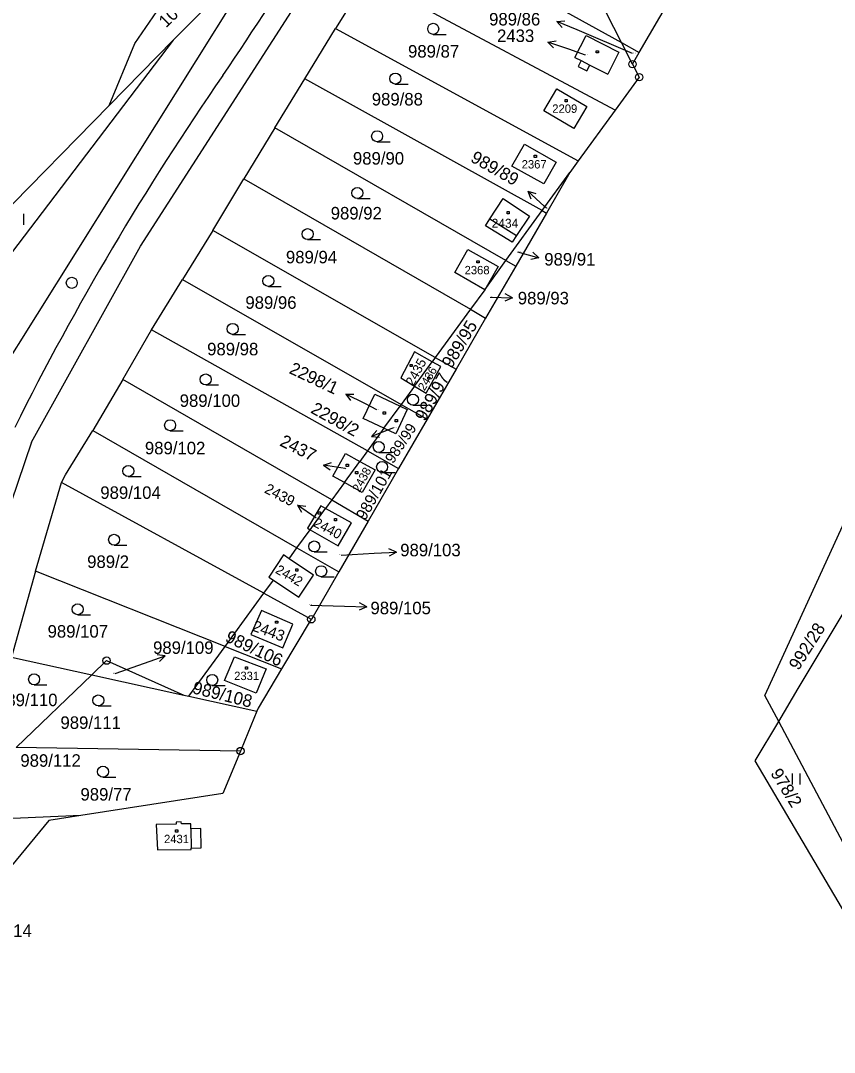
# Model space of a CAD drawing. Extents: x -795483 to -789093, y -1112258 to -1108741.
# Drawn here: x -791883.1 to -791772.5, y -1109495.4 to -1109355.1 of the extents above; entities that cross this region are included whole.
import ezdxf

# ---------------------------------------------------------------- set-up
doc = ezdxf.new("R2010")
doc.units = 0
for name, color, linetype in [('Komunikace', 7, 'Continuous'), ('Vrstva 1', 7, 'Continuous'), ('Vrstva 10', 7, 'Continuous'), ('Vrstva 14', 7, 'Continuous'), ('Vrstva 15', 7, 'Continuous'), ('Vrstva 16', 7, 'Continuous'), ('Vrstva 2', 7, 'Continuous'), ('Vrstva 23', 7, 'Continuous'), ('Vrstva 25', 7, 'Continuous'), ('Vrstva 28', 7, 'Continuous')]:
    doc.layers.add(name, color=color, linetype=linetype)

msp = doc.modelspace()

# ---------------------------------------------------------------- linework, layer by layer
at = {"layer": 'Komunikace'}
for p, q in [((-791799.92, -1109359.55), (-791807.45, -1109356.36)), ((-791806.32, -1109359.78), (-791808.59, -1109358.99)), ((-791811.61, -1109380.61), (-791811.93, -1109380.31)), ((-791834.65, -1109408.01), (-791836.22, -1109407.22)), ((-791832.41, -1109410.46), (-791832.63, -1109410.55)), ((-791838.87, -1109416.03), (-791838.96, -1109416.02)), ((-791842.9, -1109422.73), (-791842.97, -1109422.69)), ((-791839.53, -1109427.77), (-791835.02, -1109427.53)), ((-791843.68, -1109434.57), (-791839.05, -1109434.72)), ((-791870.25, -1109443.88), (-791866.26, -1109442.46))]:
    msp.add_line(p, q, dxfattribs=at)
at = {"layer": 'Vrstva 1'}
for p, q in [((-791834.28, -1109320.57), (-791888.69, -1109407.52)), ((-791866.78, -1109385.76), (-791839.24, -1109342.84)), ((-791828.34, -1109343.14), (-791801.41, -1109358.09)), ((-791801.41, -1109358.09), (-791808.45, -1109344.26)), ((-791862.34, -1109357.76), (-791855.94, -1109351.23)), ((-791802.27, -1109367.25), (-791832.87, -1109350.91)), ((-791798.99, -1109359.43), (-791794.79, -1109352.17)), ((-791838.83, -1109353.83), (-791840.28, -1109356.18)), ((-791844.48, -1109363.02), (-791840.28, -1109356.18)), ((-791840.28, -1109356.18), (-791807.3, -1109374.17)), ((-791807.74, -1109360.11), (-791806.23, -1109357.12)), ((-791806.23, -1109357.12), (-791801.77, -1109359.36)), ((-791862.34, -1109357.76), (-791885.21, -1109387.82)), ((-791871.06, -1109366.65), (-791862.34, -1109357.76)), ((-791799.91, -1109361.02), (-791801.41, -1109358.09)), ((-791801.41, -1109358.09), (-791798.99, -1109359.43)), ((-791807.74, -1109360.11), (-791806.91, -1109360.53)), ((-791801.77, -1109359.36), (-791803.28, -1109362.36)), ((-791799.91, -1109361.02), (-791798.99, -1109359.43)), ((-791806.91, -1109360.53), (-791807.31, -1109361.32)), ((-791807.31, -1109361.32), (-791806.12, -1109361.92)), ((-791806.12, -1109361.92), (-791805.73, -1109361.13)), ((-791805.73, -1109361.13), (-791803.28, -1109362.36)), ((-791799.91, -1109361.02), (-791799.02, -1109362.78)), ((-791848.52, -1109369.69), (-791844.48, -1109363.02)), ((-791812.21, -1109380.93), (-791844.48, -1109363.02)), ((-791799.02, -1109362.78), (-791802.27, -1109367.25)), ((-791811.97, -1109367.38), (-791810.22, -1109364.39)), ((-791810.22, -1109364.39), (-791806.13, -1109366.76)), ((-791887.83, -1109383.76), (-791871.06, -1109366.65)), ((-791807.87, -1109369.76), (-791811.97, -1109367.38)), ((-791806.13, -1109366.76), (-791807.87, -1109369.76)), ((-791802.27, -1109367.25), (-791807.3, -1109374.17)), ((-791848.52, -1109369.69), (-791852.76, -1109376.61)), ((-791817.13, -1109387.7), (-791848.52, -1109369.69)), ((-791816.33, -1109374.87), (-791814.59, -1109371.9)), ((-791814.59, -1109371.9), (-791810.28, -1109374.36)), ((-791810.28, -1109374.36), (-791811.96, -1109377.29)), ((-791807.3, -1109374.17), (-791808.43, -1109375.74)), ((-791811.96, -1109377.29), (-791816.33, -1109374.87)), ((-791812.21, -1109380.93), (-791808.43, -1109375.74)), ((-791808.43, -1109375.74), (-791811.62, -1109381.26)), ((-791856.97, -1109383.63), (-791852.76, -1109376.61)), ((-791852.76, -1109376.61), (-791821.96, -1109394.34)), ((-791817.13, -1109387.7), (-791812.21, -1109380.93)), ((-791811.62, -1109381.26), (-791815.79, -1109388.47)), ((-791812.21, -1109380.93), (-791811.62, -1109381.26)), ((-791819.9, -1109383), (-791819.29, -1109382.06)), ((-791856.97, -1109383.63), (-791861.09, -1109390.31)), ((-791826.73, -1109400.9), (-791856.97, -1109383.63)), ((-791881.62, -1109412.44), (-791866.78, -1109385.76)), ((-791824.08, -1109389.36), (-791822.31, -1109386.2)), ((-791822.31, -1109386.2), (-791818.2, -1109388.55)), ((-791820.01, -1109391.69), (-791817.13, -1109387.7)), ((-791815.79, -1109388.47), (-791819.88, -1109395.54)), ((-791817.13, -1109387.7), (-791815.79, -1109388.47)), ((-791820.01, -1109391.69), (-791824.08, -1109389.36)), ((-791818.2, -1109388.55), (-791820.01, -1109391.69)), ((-791865.29, -1109397.15), (-791861.09, -1109390.31)), ((-791861.09, -1109390.31), (-791831.37, -1109407.28)), ((-791820.01, -1109391.69), (-791821.96, -1109394.34)), ((-791821.96, -1109394.34), (-791826.73, -1109400.9)), ((-791821.96, -1109394.34), (-791819.88, -1109395.54)), ((-791819.88, -1109395.54), (-791823.91, -1109402.51)), ((-791869.2, -1109403.91), (-791865.29, -1109397.15)), ((-791835.96, -1109413.6), (-791865.29, -1109397.15)), ((-791827.14, -1109401.49), (-791829.56, -1109400.14)), ((-791826.73, -1109400.9), (-791827.14, -1109401.49)), ((-791826.73, -1109400.9), (-791823.91, -1109402.51)), ((-791829.54, -1109404.79), (-791827.14, -1109401.49)), ((-791827.98, -1109405.74), (-791825.97, -1109402.15)), ((-791823.91, -1109402.51), (-791827.84, -1109409.3)), ((-791825.97, -1109402.15), (-791827.14, -1109401.49)), ((-791869.2, -1109403.91), (-791873.3, -1109410.83)), ((-791840.81, -1109420.27), (-791869.2, -1109403.91)), ((-791829.54, -1109404.79), (-791831.37, -1109407.28)), ((-791829.54, -1109404.79), (-791827.98, -1109405.74)), ((-791836.52, -1109409.2), (-791834.96, -1109405.89)), ((-791834.96, -1109405.89), (-791831.52, -1109407.51)), ((-791833.71, -1109410.52), (-791831.52, -1109407.51)), ((-791830.54, -1109407.97), (-791832.1, -1109411.28)), ((-791831.37, -1109407.28), (-791831.52, -1109407.51)), ((-791831.52, -1109407.51), (-791830.54, -1109407.97)), ((-791831.37, -1109407.28), (-791827.84, -1109409.3)), ((-791833.71, -1109410.52), (-791836.52, -1109409.2)), ((-791827.84, -1109409.3), (-791831.71, -1109415.99)), ((-791877.01, -1109416.84), (-791873.3, -1109410.83)), ((-791873.3, -1109410.83), (-791845.53, -1109426.77)), ((-791833.71, -1109410.52), (-791835.96, -1109413.6)), ((-791832.1, -1109411.28), (-791833.71, -1109410.52)), ((-791881.62, -1109412.44), (-791890.84, -1109439.52)), ((-791835.96, -1109413.6), (-791836.99, -1109415.04)), ((-791835.96, -1109413.6), (-791831.71, -1109415.99)), ((-791840.66, -1109417.04), (-791838.95, -1109413.95)), ((-791839.08, -1109417.92), (-791836.99, -1109415.04)), ((-791838.95, -1109413.95), (-791836.99, -1109415.04)), ((-791836.99, -1109415.04), (-791834.89, -1109416.2)), ((-791834.89, -1109416.2), (-791836.65, -1109419.27)), ((-791831.71, -1109415.99), (-791835.84, -1109423.14)), ((-791881.06, -1109429.96), (-791877.56, -1109417.9)), ((-791877.56, -1109417.9), (-791877.01, -1109416.84)), ((-791850.04, -1109432.97), (-791877.56, -1109417.9)), ((-791839.08, -1109417.92), (-791840.81, -1109420.27)), ((-791839.08, -1109417.92), (-791840.66, -1109417.04)), ((-791836.65, -1109419.27), (-791839.08, -1109417.92)), ((-791840.81, -1109420.27), (-791841.63, -1109421.42)), ((-791840.81, -1109420.27), (-791835.84, -1109423.14)), ((-791779.58, -1109441.77), (-791769.89, -1109420.6)), ((-791843.74, -1109424.32), (-791841.63, -1109421.42)), ((-791841.63, -1109421.42), (-791842.28, -1109421.06)), ((-791838.13, -1109423.39), (-791841.63, -1109421.42)), ((-791839.95, -1109426.52), (-791838.13, -1109423.39)), ((-791835.84, -1109423.14), (-791839.84, -1109430.05)), ((-791845.53, -1109426.77), (-791843.74, -1109424.32)), ((-791843.74, -1109424.32), (-791839.95, -1109426.52)), ((-791846.61, -1109428.27), (-791845.53, -1109426.77)), ((-791845.53, -1109426.77), (-791839.84, -1109430.05)), ((-791843.29, -1109430.52), (-791846.61, -1109428.27)), ((-791881.06, -1109429.96), (-791884.33, -1109441.65)), ((-791855.29, -1109440.2), (-791881.06, -1109429.96)), ((-791845.28, -1109433.48), (-791843.29, -1109430.52)), ((-791839.84, -1109430.05), (-791843.53, -1109436.43)), ((-791850.04, -1109432.97), (-791848.74, -1109431.2)), ((-791848.74, -1109431.2), (-791845.28, -1109433.48)), ((-791855.29, -1109440.2), (-791850.04, -1109432.97)), ((-791850.04, -1109432.97), (-791843.58, -1109436.51)), ((-791777.38, -1109445.93), (-791769.66, -1109432.98)), ((-791850.37, -1109435.33), (-791851.78, -1109438.59)), ((-791846.1, -1109437.16), (-791850.37, -1109435.33)), ((-791843.58, -1109436.51), (-791847.61, -1109443.25)), ((-791847.46, -1109440.41), (-791846.1, -1109437.16)), ((-791843.53, -1109436.43), (-791843.58, -1109436.51)), ((-791851.78, -1109438.59), (-791847.46, -1109440.41)), ((-791860.21, -1109446.97), (-791855.29, -1109440.2)), ((-791855.29, -1109440.2), (-791847.61, -1109443.25)), ((-791884.33, -1109441.65), (-791873.41, -1109444.06)), ((-791855.4, -1109444.81), (-791854.03, -1109441.6)), ((-791854.03, -1109441.6), (-791849.7, -1109443.23)), ((-791781.91, -1109446.87), (-791779.58, -1109441.77)), ((-791873.41, -1109444.06), (-791871.41, -1109442.13)), ((-791871.41, -1109442.13), (-791860.93, -1109446.81)), ((-791883.72, -1109453.96), (-791873.41, -1109444.06)), ((-791873.41, -1109444.06), (-791860.93, -1109446.81)), ((-791849.7, -1109443.23), (-791851.07, -1109446.57)), ((-791847.61, -1109443.25), (-791850.81, -1109448.59)), ((-791851.07, -1109446.57), (-791855.4, -1109444.81)), ((-791780.04, -1109450.39), (-791777.38, -1109445.93)), ((-791860.93, -1109446.81), (-791860.21, -1109446.97)), ((-791860.21, -1109446.97), (-791850.98, -1109449)), ((-791780.04, -1109450.39), (-791781.91, -1109446.87)), ((-791850.81, -1109448.59), (-791850.98, -1109449)), ((-791850.98, -1109449), (-791852.63, -1109453)), ((-791783.25, -1109455.77), (-791780.04, -1109450.39)), ((-791724.34, -1109555.59), (-791780.04, -1109450.39)), ((-791852.63, -1109453), (-791853.21, -1109454.42)), ((-791853.21, -1109454.42), (-791883.72, -1109453.96)), ((-791853.21, -1109454.42), (-791855.59, -1109460.2)), ((-791724.34, -1109555.59), (-791783.25, -1109455.77)), ((-791855.59, -1109460.2), (-791874.89, -1109463.18)), ((-791874.89, -1109463.18), (-791890.48, -1109463.9)), ((-791879.28, -1109463.86), (-791886.57, -1109472.72)), ((-791874.89, -1109463.18), (-791879.28, -1109463.86)), ((-791861.25, -1109464.03), (-791861.95, -1109464.08)), ((-791861.95, -1109464.08), (-791861.95, -1109464.37)), ((-791861.24, -1109464.33), (-791861.25, -1109464.03)), ((-791861.95, -1109464.37), (-791864.65, -1109464.42)), ((-791864.65, -1109464.42), (-791864.49, -1109467.88)), ((-791859.96, -1109464.31), (-791861.24, -1109464.33)), ((-791859.95, -1109465), (-791859.96, -1109464.31)), ((-791858.6, -1109464.97), (-791859.95, -1109465)), ((-791858.54, -1109467.59), (-791858.6, -1109464.97)), ((-791864.49, -1109467.88), (-791859.9, -1109467.83)), ((-791859.9, -1109467.62), (-791858.54, -1109467.59)), ((-791859.9, -1109467.83), (-791859.9, -1109467.62))]:
    msp.add_line(p, q, dxfattribs=at)
for points in [[(-791871.06, -1109366.65), (-791867.56, -1109358.2), (-791864.09, -1109353.13), (-791850.3, -1109334.81), (-791848.35, -1109332.23), (-791843.86, -1109321.52)], [(-791819.29, -1109382.06), (-791817.5, -1109379.28), (-791813.92, -1109381.68), (-791815.69, -1109384.33)], [(-791815.69, -1109384.33), (-791816.28, -1109385.22), (-791819.9, -1109383)], [(-791829.56, -1109400.14), (-791831.43, -1109403.65), (-791829.54, -1109404.79)], [(-791842.28, -1109421.06), (-791844.09, -1109424.12), (-791843.74, -1109424.32)], [(-791846.61, -1109428.27), (-791847.37, -1109427.76), (-791849.35, -1109430.79), (-791848.74, -1109431.2)]]:
    msp.add_lwpolyline(points, dxfattribs=at)
at = {"layer": 'Vrstva 10'}
for centre, radius, start, end in [((-792264.15, -1109084.57), 494.14, 325.7678, 331.0485), ((-791530.58, -1109586.93), 394.96, 145.3814, 153.4545)]:
    msp.add_arc(centre, radius, start, end, dxfattribs=at)
at = {"layer": 'Vrstva 16'}
for p, q in [((-791810.21, -1109355.19), (-791809.1, -1109355.12)), ((-791807.45, -1109356.36), (-791810.21, -1109355.19)), ((-791810.21, -1109355.19), (-791809.49, -1109356.04)), ((-791811.42, -1109358), (-791810.31, -1109357.86)), ((-791808.59, -1109358.99), (-791811.42, -1109358)), ((-791811.42, -1109358), (-791810.64, -1109358.8)), ((-791811.93, -1109380.31), (-791814.13, -1109378.27)), ((-791814.13, -1109378.27), (-791813.74, -1109379.32)), ((-791814.13, -1109378.27), (-791813.06, -1109378.58)), ((-791815.53, -1109386.55), (-791812.64, -1109387.35)), ((-791812.64, -1109387.35), (-791813.47, -1109386.6)), ((-791812.64, -1109387.35), (-791813.73, -1109387.56)), ((-791819.25, -1109392.68), (-791816.25, -1109392.8)), ((-791816.25, -1109392.8), (-791817.23, -1109392.26)), ((-791816.25, -1109392.8), (-791817.27, -1109393.26)), ((-791836.22, -1109407.22), (-791838.9, -1109405.87)), ((-791838.9, -1109405.87), (-791838.23, -1109406.76)), ((-791838.9, -1109405.87), (-791837.78, -1109405.87)), ((-791832.63, -1109410.55), (-791835.41, -1109411.67)), ((-791835.41, -1109411.67), (-791834.67, -1109410.83)), ((-791835.41, -1109411.67), (-791834.3, -1109411.76)), ((-791841.92, -1109415.53), (-791840.85, -1109415.2)), ((-791838.96, -1109416.02), (-791841.92, -1109415.53)), ((-791841.92, -1109415.53), (-791841.02, -1109416.18)), ((-791842.97, -1109422.69), (-791845.44, -1109420.99)), ((-791845.44, -1109420.99), (-791844.9, -1109421.96)), ((-791845.44, -1109420.99), (-791844.33, -1109421.14)), ((-791835.02, -1109427.53), (-791832.02, -1109427.37)), ((-791832.02, -1109427.37), (-791833.05, -1109426.93)), ((-791832.02, -1109427.37), (-791833, -1109427.92)), ((-791839.05, -1109434.72), (-791836.05, -1109434.81)), ((-791836.05, -1109434.81), (-791837.04, -1109434.28)), ((-791836.05, -1109434.81), (-791837.07, -1109435.28)), ((-791866.26, -1109442.46), (-791863.43, -1109441.46)), ((-791863.43, -1109441.46), (-791864.54, -1109441.32)), ((-791863.43, -1109441.46), (-791864.21, -1109442.26))]:
    msp.add_line(p, q, dxfattribs=at)
at = {"layer": 'Vrstva 2'}
for p, q in [((-791806.91, -1109360.53), (-791805.73, -1109361.13)), ((-791819.29, -1109382.06), (-791815.69, -1109384.33)), ((-791859.95, -1109465), (-791859.9, -1109467.62))]:
    msp.add_line(p, q, dxfattribs=at)
at = {"layer": 'Vrstva 23'}
for p, q in [((-791827.01, -1109356.96), (-791825.26, -1109356.96)), ((-791832.16, -1109363.72), (-791830.41, -1109363.72)), ((-791834.63, -1109371.56), (-791832.88, -1109371.56)), ((-791837.32, -1109379.29), (-791835.57, -1109379.29)), ((-791882.7, -1109381.37), (-791882.7, -1109382.87)), ((-791844.08, -1109384.88), (-791842.33, -1109384.88)), ((-791849.42, -1109391.24), (-791847.67, -1109391.24)), ((-791854.28, -1109397.76), (-791852.53, -1109397.76)), ((-791857.94, -1109404.64), (-791856.19, -1109404.64)), ((-791829.76, -1109407.38), (-791828.01, -1109407.38)), ((-791862.77, -1109410.86), (-791861.02, -1109410.86)), ((-791834.41, -1109413.82), (-791832.66, -1109413.82)), ((-791833.95, -1109416.54), (-791832.2, -1109416.54)), ((-791868.46, -1109417.09), (-791866.71, -1109417.09)), ((-791870.39, -1109426.44), (-791868.64, -1109426.44)), ((-791843.18, -1109427.35), (-791841.43, -1109427.35)), ((-791842.24, -1109430.72), (-791840.49, -1109430.72)), ((-791875.33, -1109435.89), (-791873.58, -1109435.89)), ((-791881.26, -1109445.42), (-791879.51, -1109445.42)), ((-791857.05, -1109445.51), (-791855.3, -1109445.51)), ((-791872.54, -1109448.29), (-791870.79, -1109448.29)), ((-791871.9, -1109457.98), (-791870.15, -1109457.98)), ((-791778.17, -1109458.99), (-791778.17, -1109457.49)), ((-791777.17, -1109457.49), (-791777.17, -1109458.99))]:
    msp.add_line(p, q, dxfattribs=at)
for centre in [(-791827.01, -1109356.21), (-791832.16, -1109362.97), (-791834.63, -1109370.81), (-791837.32, -1109378.54), (-791844.08, -1109384.13), (-791849.42, -1109390.49), (-791854.28, -1109397.01), (-791857.94, -1109403.89), (-791829.76, -1109406.63), (-791862.77, -1109410.11), (-791834.41, -1109413.07), (-791833.95, -1109415.79), (-791868.46, -1109416.34), (-791870.39, -1109425.69), (-791843.18, -1109426.6), (-791842.24, -1109429.97), (-791875.33, -1109435.14), (-791881.26, -1109444.67), (-791857.05, -1109444.76), (-791872.54, -1109447.54), (-791871.9, -1109457.23)]:
    msp.add_circle(centre, 0.75, dxfattribs=at)
at = {"layer": 'Vrstva 25'}
for p, q in [((-791804.84, -1109359.19), (-791804.54, -1109359.19)), ((-791804.84, -1109359.49), (-791804.84, -1109359.19)), ((-791804.54, -1109359.49), (-791804.84, -1109359.49)), ((-791804.54, -1109359.19), (-791804.54, -1109359.49)), ((-791809.08, -1109365.84), (-791808.78, -1109365.84)), ((-791809.08, -1109366.14), (-791809.08, -1109365.84)), ((-791808.78, -1109365.84), (-791808.78, -1109366.14)), ((-791808.78, -1109366.14), (-791809.08, -1109366.14)), ((-791813.28, -1109373.41), (-791812.98, -1109373.41)), ((-791813.28, -1109373.71), (-791813.28, -1109373.41)), ((-791812.98, -1109373.71), (-791813.28, -1109373.71)), ((-791812.98, -1109373.41), (-791812.98, -1109373.71)), ((-791816.97, -1109381.05), (-791816.67, -1109381.05)), ((-791816.97, -1109381.35), (-791816.97, -1109381.05)), ((-791816.67, -1109381.35), (-791816.97, -1109381.35)), ((-791816.67, -1109381.05), (-791816.67, -1109381.35)), ((-791821.07, -1109387.75), (-791820.77, -1109387.75)), ((-791821.07, -1109388.05), (-791821.07, -1109387.75)), ((-791820.77, -1109388.05), (-791821.07, -1109388.05)), ((-791820.77, -1109387.75), (-791820.77, -1109388.05)), ((-791830.16, -1109401.84), (-791829.86, -1109401.84)), ((-791830.16, -1109402.14), (-791830.16, -1109401.84)), ((-791829.86, -1109402.14), (-791830.16, -1109402.14)), ((-791829.86, -1109401.84), (-791829.86, -1109402.14)), ((-791827.75, -1109403.57), (-791827.45, -1109403.57)), ((-791827.75, -1109403.87), (-791827.75, -1109403.57)), ((-791827.45, -1109403.87), (-791827.75, -1109403.87)), ((-791827.45, -1109403.57), (-791827.45, -1109403.87)), ((-791833.8, -1109408.29), (-791833.5, -1109408.29)), ((-791833.8, -1109408.59), (-791833.8, -1109408.29)), ((-791833.5, -1109408.59), (-791833.8, -1109408.59)), ((-791833.5, -1109408.29), (-791833.5, -1109408.59)), ((-791832.18, -1109409.35), (-791831.88, -1109409.35)), ((-791832.18, -1109409.65), (-791832.18, -1109409.35)), ((-791831.88, -1109409.35), (-791831.88, -1109409.65)), ((-791831.88, -1109409.65), (-791832.18, -1109409.65)), ((-791838.83, -1109415.43), (-791838.53, -1109415.43)), ((-791838.83, -1109415.73), (-791838.83, -1109415.43)), ((-791838.53, -1109415.73), (-791838.83, -1109415.73)), ((-791838.53, -1109415.43), (-791838.53, -1109415.73)), ((-791837.57, -1109416.43), (-791837.27, -1109416.43)), ((-791837.57, -1109416.73), (-791837.57, -1109416.43)), ((-791837.27, -1109416.43), (-791837.27, -1109416.73)), ((-791837.27, -1109416.73), (-791837.57, -1109416.73)), ((-791842.64, -1109421.91), (-791842.34, -1109421.91)), ((-791842.64, -1109422.21), (-791842.64, -1109421.91)), ((-791842.34, -1109421.91), (-791842.34, -1109422.21)), ((-791842.34, -1109422.21), (-791842.64, -1109422.21)), ((-791840.44, -1109422.8), (-791840.14, -1109422.8)), ((-791840.44, -1109423.1), (-791840.44, -1109422.8)), ((-791840.14, -1109423.1), (-791840.44, -1109423.1)), ((-791840.14, -1109422.8), (-791840.14, -1109423.1)), ((-791845.69, -1109429.64), (-791845.39, -1109429.64)), ((-791845.69, -1109429.94), (-791845.69, -1109429.64)), ((-791845.39, -1109429.94), (-791845.69, -1109429.94)), ((-791845.39, -1109429.64), (-791845.39, -1109429.94)), ((-791848.45, -1109436.75), (-791848.15, -1109436.75)), ((-791848.45, -1109437.05), (-791848.45, -1109436.75)), ((-791848.15, -1109437.05), (-791848.45, -1109437.05)), ((-791848.15, -1109436.75), (-791848.15, -1109437.05)), ((-791852.54, -1109442.99), (-791852.24, -1109442.99)), ((-791852.54, -1109443.29), (-791852.54, -1109442.99)), ((-791852.24, -1109442.99), (-791852.24, -1109443.29)), ((-791852.24, -1109443.29), (-791852.54, -1109443.29)), ((-791862.02, -1109465.14), (-791861.72, -1109465.14)), ((-791862.02, -1109465.44), (-791862.02, -1109465.14)), ((-791861.72, -1109465.44), (-791862.02, -1109465.44)), ((-791861.72, -1109465.14), (-791861.72, -1109465.44))]:
    msp.add_line(p, q, dxfattribs=at)
at = {"layer": 'Vrstva 28'}
for centre, radius in [((-791799.91, -1109361.02), 0.5), ((-791799.91, -1109361.02), 0.5), ((-791799.91, -1109361.02), 0.01), ((-791799.91, -1109361.02), 0.01), ((-791799.02, -1109362.78), 0.5), ((-791799.02, -1109362.78), 0.01), ((-791876.14, -1109390.75), 0.75), ((-791876.14, -1109390.75), 0.01), ((-791843.58, -1109436.51), 0.5), ((-791843.58, -1109436.51), 0.5), ((-791843.58, -1109436.51), 0.01), ((-791843.58, -1109436.51), 0.01), ((-791871.41, -1109442.13), 0.5), ((-791871.41, -1109442.13), 0.01), ((-791853.21, -1109454.42), 0.5), ((-791853.21, -1109454.42), 0.5), ((-791853.21, -1109454.42), 0.01), ((-791853.21, -1109454.42), 0.01)]:
    msp.add_circle(centre, radius, dxfattribs=at)

# ---------------------------------------------------------------- texts
at = {"layer": 'Vrstva 14'}
for s, height, rotation, p in [('1045/11', 1.7, 44.2052, (-791863.32, -1109356.15)), ('989/95', 1.7, 59.0366, (-791824.51, -1109402.49)), ('989/97', 1.7, 60.522, (-791828.13, -1109409.69)), ('989/99', 1.45, 56.7, (-791832.46, -1109415.43)), ('989/101', 1.56, 60.5878, (-791836.25, -1109423.15)), ('992/28', 1.7, 57.6562, (-791777.35, -1109443.56)), ('989/106', 1.7, 334.768, (-791855.41, -1109439.47)), ('989/108', 1.7, 346.1039, (-791859.83, -1109446.56)), ('978/2', 1.7, 301.8758, (-791781.22, -1109457.45))]:
    msp.add_text(s, height=height, rotation=rotation, dxfattribs=at).set_placement(p)
for s, height, p in [('989/87', 1.7, (-791830.43, -1109360.12)), ('989/86', 0.1, (-791799.92, -1109359.55)), ('989/88', 1.7, (-791835.36, -1109366.63)), ('989/90', 1.7, (-791837.92, -1109374.67)), ('989/92', 1.7, (-791840.94, -1109382.13)), ('989/89', 0.1, (-791811.61, -1109380.61)), ('989/94', 1.7, (-791847.03, -1109388.1)), ('989/91', 0.1, (-791815.53, -1109386.55)), ('989/96', 1.7, (-791852.54, -1109394.28)), ('989/93', 0.1, (-791819.25, -1109392.68)), ('989/98', 1.7, (-791857.74, -1109400.61)), ('989/100', 1.7, (-791861.47, -1109407.62)), ('989/102', 1.7, (-791866.2, -1109414.07)), ('989/104', 1.7, (-791872.26, -1109420.13)), ('989/2', 1.7, (-791874.05, -1109429.52)), ('989/103', 0.1, (-791839.81, -1109427.77)), ('989/105', 0.1, (-791843.96, -1109434.57)), ('989/107', 1.7, (-791879.43, -1109439)), ('989/109', 0.1, (-791870.53, -1109443.88)), ('989/110', 1.7, (-791886.3, -1109448.32)), ('989/111', 1.7, (-791877.68, -1109451.41)), ('989/77', 1.7, (-791874.96, -1109461.16))]:
    msp.add_text(s, height=height, dxfattribs=at).set_placement(p)
at = {"layer": 'Vrstva 15'}
for s, height, p in [('2433', 0.1, (-791806.32, -1109359.78)), ('2209', 1.14, (-791810.82, -1109367.63)), ('2367', 1.14, (-791814.98, -1109375.2)), ('2434', 1.22, (-791819.07, -1109383.26)), ('2368', 1.14, (-791822.74, -1109389.59)), ('2298/1', 0.1, (-791834.88, -1109408.01)), ('2298/2', 0.1, (-791832.41, -1109410.46)), ('2437', 0.1, (-791839.05, -1109416.03)), ('2439', 0.1, (-791843.07, -1109422.73)), ('2331', 1.14, (-791854.07, -1109444.77)), ('2431', 1.14, (-791863.6, -1109466.95))]:
    msp.add_text(s, height=height, dxfattribs=at).set_placement(p)
for s, height, rotation, p in [('2435', 1.29, 61.9325, (-791829.69, -1109404.87)), ('2436', 1.14, 58.8196, (-791828.19, -1109405.51)), ('2438', 1.17, 61.3381, (-791837.04, -1109419.31)), ('2440', 1.34, 332.401, (-791843.41, -1109423.81)), ('2442', 1.3, 329.7347, (-791848.57, -1109430.14)), ('2443', 1.5, 339.9116, (-791851.72, -1109438.02))]:
    msp.add_text(s, height=height, rotation=rotation, dxfattribs=at).set_placement(p)
at = {"layer": 'Vrstva 16'}
for s, p in [('989/86', (-791819.41, -1109355.75)), ('2433', (-791818.33, -1109358)), ('989/91', (-791811.91, -1109388.4)), ('989/93', (-791815.51, -1109393.68)), ('989/103', (-791831.49, -1109427.94)), ('989/105', (-791835.54, -1109435.82)), ('989/109', (-791865.09, -1109441.21)), ('989/112', (-791883.13, -1109456.56)), ('989/114', (-791889.8, -1109479.71))]:
    msp.add_text(s, height=1.7, dxfattribs=at).set_placement(p)
for s, height, rotation, p in [('989/89', 1.7, 330.6081, (-791822.06, -1109374.19)), ('2298/1', 1.7, 334.6284, (-791846.71, -1109402.99)), ('2298/2', 1.7, 331.0267, (-791843.78, -1109408.36)), ('2437', 1.7, 333.463, (-791847.99, -1109412.83)), ('2439', 1.43, 332.2833, (-791850.07, -1109419.22))]:
    msp.add_text(s, height=height, rotation=rotation, dxfattribs=at).set_placement(p)

doc.saveas('drawing.dxf')
